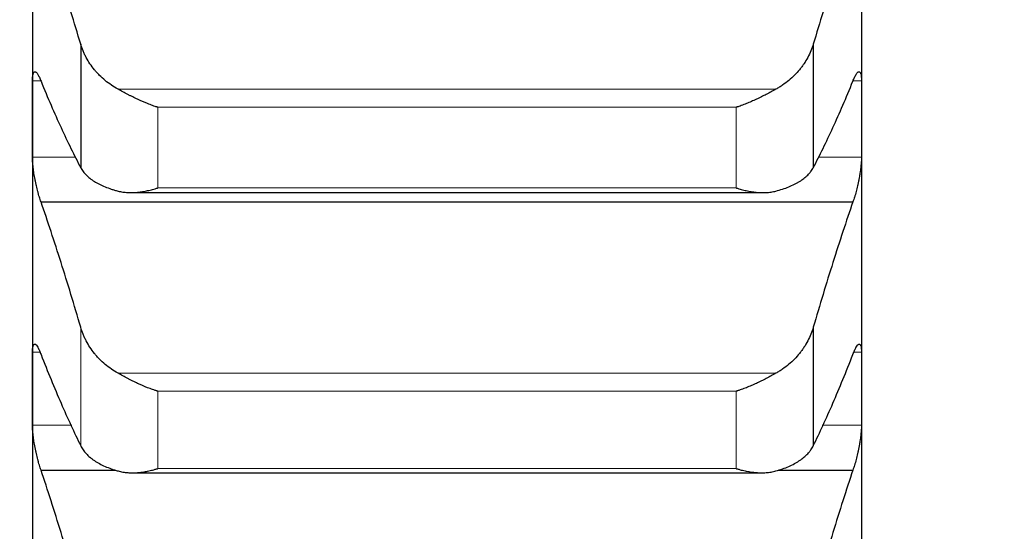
# Model space of a CAD drawing. Header units: inches. Extents: x 0 to 20790, y -12 to 14700.
# Tile 354 of 441: x 14151 to 14213, y 9822 to 9855. Entities that reach past the tile are written whole.
import ezdxf

# ---------------------------------------------------------------- set-up
doc = ezdxf.new("R2010")
doc.units = ezdxf.units.IN
doc.layers.add('1', color=7, linetype='Continuous', true_color=0xffffff)
doc.layers.add('254', color=7, linetype='Continuous', true_color=0xffffff)
doc.styles.add('latin_extended', font='simplex.shx')
doc.dimstyles.get("Standard").update_dxf_attribs({"dimtxt": 0.18, "dimasz": 0.18, "dimexe": 0.18, "dimexo": 0.0625, "dimgap": 0.09, "dimtad": 0, "dimtih": 1, "dimtoh": 1, "dimdec": 4, "dimzin": 0, "dimdsep": 46, "dimtxsty": 'Standard', "dimcen": 0.09, "dimadec": 0, "dimazin": 0, "dimtfac": 1, "dimtdec": 4, "dimtofl": 0, "dimtmove": 0, "dimatfit": 3, "dimfxl": 1, "dimtolj": 1, "dimtzin": 0, "dimarcsym": 0})

# ---------------------------------------------------------------- blocks, each defined once
blk = doc.blocks.new('_U6')
at = {"layer": '254', "color": 3, "linetype": 'Continuous', "lineweight": 13, "transparency": 16777216}
for p, q in [((14453.838, 10348.957), (14453.838, 8475.942)), ((14203.838, 10258.942), (14203.838, 8475.942)), ((14203.838, 8510.942), (12901.42, 8510.942)), ((14081.338, 8510.942), (13958.838, 8510.942)), ((14453.838, 8510.942), (14203.838, 8510.942)), ((14576.338, 8510.942), (14698.838, 8510.942))]:
    blk.add_line(p, q, dxfattribs=at)
at = {"layer": '254', "color": 3, "transparency": 16777216}
for points in [[(14081.338, 8490.525), (14081.338, 8531.358), (14203.838, 8510.942)], [(14576.338, 8531.358), (14576.338, 8490.525), (14453.838, 8510.942)]]:
    blk.add_solid(points, dxfattribs=at)
at = {"layer": 'Defpoints', "color": 0, "transparency": 16777216}
for p in [(14453.838, 10383.957), (14203.838, 10293.942), (14203.838, 8510.942)]:
    blk.add_point(p, dxfattribs=at)
at = {"layer": '254', "color": 2, "lineweight": 13, "transparency": 16777216, "insert": (12962.67, 8694.692), "char_height": 122.5, "attachment_point": 1, "style": 'latin_extended'}
blk.add_mtext('\\A1;250', dxfattribs=at)
blk = doc.blocks.new('_U7')
at = {"layer": '254', "color": 3, "linetype": 'Continuous', "lineweight": 13, "transparency": 16777216}
for p, q in [((14043.838, 10258.942), (14043.838, 8755.942)), ((14203.838, 10258.942), (14203.838, 8755.942)), ((14043.838, 8790.942), (12871.831, 8790.942)), ((13921.338, 8790.942), (13798.838, 8790.942)), ((14043.838, 8790.942), (14203.838, 8790.942)), ((14326.338, 8790.942), (14448.838, 8790.942))]:
    blk.add_line(p, q, dxfattribs=at)
at = {"layer": '254', "color": 3, "transparency": 16777216}
for points in [[(13921.338, 8770.525), (13921.338, 8811.358), (14043.838, 8790.942)], [(14326.338, 8811.358), (14326.338, 8770.525), (14203.838, 8790.942)]]:
    blk.add_solid(points, dxfattribs=at)
at = {"layer": 'Defpoints', "color": 0, "transparency": 16777216}
for p in [(14043.838, 10293.942), (14203.838, 10293.942), (14203.838, 8790.942)]:
    blk.add_point(p, dxfattribs=at)
at = {"layer": '254', "color": 2, "lineweight": 13, "transparency": 16777216, "insert": (12933.081, 9178.858), "char_height": 122.5, "attachment_point": 1, "style": 'latin_extended'}
blk.add_mtext('\\A1;\\C2;Flywheel\\P\\C2;90-240', dxfattribs=at)

msp = doc.modelspace()

# ---------------------------------------------------------------- linework, layer by layer
at = {"layer": '1', "color": 2, "linetype": 'Continuous', "lineweight": 25}
for p, q in [((14151.838, 9865.948), (14151.838, 9848.288)), ((14203.838, 9865.948), (14203.838, 9848.288)), ((14154.865, 9852.978), (14154.865, 9845.224)), ((14200.812, 9852.978), (14200.812, 9845.224)), ((14151.838, 9848.288), (14151.838, 9831.342)), ((14203.838, 9848.288), (14203.838, 9831.342)), ((14158.044, 9843.66), (14197.662, 9843.66)), ((14152.376, 9843.079), (14203.301, 9843.079)), ((14200.812, 9835.2), (14200.812, 9827.76)), ((14151.838, 9831.342), (14151.838, 9815.136)), ((14203.838, 9831.342), (14203.838, 9815.136)), ((14152.376, 9826.238), (14157.024, 9826.238)), ((14158.12, 9826.066), (14197.579, 9826.066)), ((14198.609, 9826.238), (14203.301, 9826.238))]:
    msp.add_line(p, q, dxfattribs=at)
at = {"layer": '1', "color": 110, "linetype": 'Continuous', "lineweight": 13}
for p, q in [((14151.841, 9850.681), (14152.363, 9850.681)), ((14203.314, 9850.681), (14203.836, 9850.681)), ((14157.207, 9850.152), (14198.47, 9850.152)), ((14159.694, 9849.016), (14195.982, 9849.016)), ((14159.694, 9849.016), (14159.694, 9843.953)), ((14195.982, 9849.016), (14195.982, 9843.953)), ((14151.841, 9845.895), (14154.558, 9845.895)), ((14201.119, 9845.895), (14203.836, 9845.895)), ((14159.694, 9843.953), (14195.982, 9843.953)), ((14154.865, 9835.2), (14154.865, 9827.76)), ((14151.841, 9833.634), (14152.318, 9833.634)), ((14203.362, 9833.634), (14203.836, 9833.634)), ((14157.207, 9832.318), (14198.47, 9832.318)), ((14159.694, 9831.189), (14195.982, 9831.189)), ((14159.694, 9831.189), (14159.694, 9826.33)), ((14195.982, 9831.189), (14195.982, 9826.33)), ((14151.841, 9829.049), (14154.306, 9829.049)), ((14201.371, 9829.049), (14203.836, 9829.049)), ((14159.694, 9826.33), (14195.982, 9826.33))]:
    msp.add_line(p, q, dxfattribs=at)
at = {"layer": '1', "color": 2, "linetype": 'Continuous', "lineweight": 25}
for points in [[(14154.865, 9852.978), (14154.661, 9853.664), (14154.251, 9855.012), (14153.632, 9856.964), (14153.007, 9858.845), (14152.587, 9860.051), (14152.376, 9860.642)], [(14203.301, 9860.642), (14203.09, 9860.051), (14202.67, 9858.845), (14202.045, 9856.964), (14201.426, 9855.012), (14201.016, 9853.664), (14200.812, 9852.978)], [(14151.838, 9848.288), (14151.838, 9849.086), (14151.839, 9849.884), (14151.841, 9850.681)], [(14152.376, 9850.651), (14152.587, 9850.134), (14153.007, 9849.132), (14153.632, 9847.727), (14154.251, 9846.419), (14154.661, 9845.611), (14154.865, 9845.224)], [(14200.812, 9845.224), (14201.016, 9845.611), (14201.426, 9846.419), (14202.045, 9847.727), (14202.67, 9849.132), (14203.09, 9850.134), (14203.301, 9850.651)], [(14203.836, 9850.681), (14203.838, 9849.884), (14203.838, 9849.086), (14203.838, 9848.288)], [(14151.841, 9845.895), (14151.839, 9846.692), (14151.838, 9847.49), (14151.838, 9848.288)], [(14203.838, 9848.288), (14203.838, 9847.49), (14203.838, 9846.692), (14203.836, 9845.895)], [(14154.865, 9835.2), (14154.661, 9835.902), (14154.251, 9837.282), (14153.632, 9839.285), (14153.007, 9841.221), (14152.587, 9842.467), (14152.376, 9843.079)], [(14203.301, 9843.079), (14203.09, 9842.467), (14202.67, 9841.221), (14202.045, 9839.285), (14201.426, 9837.282), (14201.016, 9835.902), (14200.812, 9835.2)], [(14151.838, 9831.342), (14151.838, 9832.106), (14151.839, 9832.87), (14151.841, 9833.634)], [(14152.376, 9833.492), (14152.587, 9832.951), (14153.007, 9831.902), (14153.632, 9830.422), (14154.251, 9829.036), (14154.661, 9828.175), (14154.865, 9827.76)], [(14200.812, 9827.76), (14201.016, 9828.175), (14201.426, 9829.036), (14202.045, 9830.422), (14202.67, 9831.902), (14203.09, 9832.951), (14203.301, 9833.492)], [(14203.836, 9833.634), (14203.838, 9832.87), (14203.838, 9832.106), (14203.838, 9831.342)], [(14151.841, 9829.049), (14151.839, 9829.813), (14151.838, 9830.577), (14151.838, 9831.342)], [(14203.838, 9831.342), (14203.838, 9830.577), (14203.838, 9829.813), (14203.836, 9829.049)], [(14154.865, 9818.158), (14154.661, 9818.873), (14154.251, 9820.283), (14153.632, 9822.334), (14153.007, 9824.323), (14152.587, 9825.607), (14152.376, 9826.238)], [(14203.301, 9826.238), (14203.09, 9825.607), (14202.67, 9824.323), (14202.045, 9822.334), (14201.426, 9820.283), (14201.016, 9818.873), (14200.812, 9818.158)]]:
    msp.add_open_spline(points, degree=3, dxfattribs=at)
for points, knots in [([(14157.207, 9850.152), (14157.061, 9850.232), (14156.921, 9850.318), (14156.652, 9850.501), (14156.394, 9850.695), (14156.158, 9850.91), (14156.018, 9851.051), (14155.99, 9851.079), (14155.935, 9851.137), (14155.908, 9851.166), (14155.827, 9851.255), (14155.776, 9851.315), (14155.626, 9851.497), (14155.533, 9851.621), (14155.362, 9851.877), (14155.283, 9852.008), (14155.175, 9852.209), (14155.14, 9852.276), (14155.092, 9852.379), (14155.076, 9852.414), (14155.045, 9852.483), (14155.03, 9852.518), (14154.957, 9852.693), (14154.907, 9852.834), (14154.865, 9852.978)], [0, 0, 0, 0, 0.125, 0.125, 0.25, 0.375, 0.375, 0.40625, 0.40625, 0.4375, 0.4375, 0.5, 0.5, 0.625, 0.625, 0.75, 0.75, 0.8125, 0.8125, 0.84375, 0.84375, 0.875, 0.875, 1, 1, 1, 1]), ([(14200.812, 9852.978), (14200.77, 9852.834), (14200.719, 9852.693), (14200.605, 9852.416), (14200.476, 9852.144), (14200.318, 9851.882), (14200.189, 9851.689), (14200.144, 9851.625), (14200.074, 9851.531), (14200.05, 9851.499), (14200.001, 9851.437), (14199.977, 9851.407), (14199.852, 9851.255), (14199.64, 9851.021), (14199.405, 9850.807), (14199.158, 9850.601), (14199.029, 9850.504), (14198.859, 9850.388), (14198.825, 9850.366), (14198.755, 9850.321), (14198.65, 9850.255), (14198.543, 9850.192), (14198.47, 9850.152)], [0, 0, 0, 0, 0.125, 0.125, 0.25, 0.375, 0.375, 0.4375, 0.4375, 0.46875, 0.46875, 0.5, 0.5, 0.625, 0.75, 0.75, 0.875, 0.875, 0.90625, 0.90625, 0.9375, 1, 1, 1, 1]), ([(14151.841, 9850.681), (14151.841, 9850.728), (14151.843, 9850.815), (14151.851, 9850.93), (14151.86, 9850.996), (14151.868, 9851.042), (14151.871, 9851.056), (14151.877, 9851.083), (14151.88, 9851.096), (14151.898, 9851.156), (14151.915, 9851.192), (14151.939, 9851.22), (14151.944, 9851.225), (14151.952, 9851.232), (14151.955, 9851.234), (14151.961, 9851.237), (14151.975, 9851.245), (14152.001, 9851.249), (14152.027, 9851.24), (14152.054, 9851.225), (14152.068, 9851.215), (14152.112, 9851.173), (14152.143, 9851.134), (14152.19, 9851.058), (14152.207, 9851.03), (14152.231, 9850.983), (14152.24, 9850.967), (14152.257, 9850.933), (14152.265, 9850.916), (14152.307, 9850.825), (14152.341, 9850.743), (14152.376, 9850.651)], [0, 0, 0, 0, 0.0625, 0.125, 0.1875, 0.1875, 0.21875, 0.21875, 0.25, 0.25, 0.375, 0.375, 0.40625, 0.40625, 0.421875, 0.421875, 0.4375, 0.5, 0.5625, 0.5625, 0.625, 0.625, 0.75, 0.75, 0.8125, 0.8125, 0.84375, 0.84375, 0.875, 0.875, 1, 1, 1, 1]), ([(14203.301, 9850.651), (14203.335, 9850.743), (14203.369, 9850.825), (14203.42, 9850.933), (14203.436, 9850.966), (14203.461, 9851.013), (14203.469, 9851.028), (14203.486, 9851.056), (14203.494, 9851.07), (14203.534, 9851.134), (14203.564, 9851.173), (14203.608, 9851.214), (14203.622, 9851.225), (14203.642, 9851.236), (14203.649, 9851.239), (14203.662, 9851.244), (14203.668, 9851.245), (14203.699, 9851.248), (14203.722, 9851.238), (14203.747, 9851.21), (14203.752, 9851.203), (14203.761, 9851.188), (14203.765, 9851.18), (14203.778, 9851.153), (14203.786, 9851.133), (14203.807, 9851.061), (14203.817, 9851.001), (14203.826, 9850.911), (14203.828, 9850.893), (14203.831, 9850.854), (14203.832, 9850.834), (14203.835, 9850.772), (14203.836, 9850.728), (14203.836, 9850.681)], [0, 0, 0, 0, 0.125, 0.125, 0.1875, 0.1875, 0.21875, 0.21875, 0.25, 0.25, 0.375, 0.375, 0.4375, 0.4375, 0.46875, 0.46875, 0.5, 0.5, 0.625, 0.625, 0.65625, 0.65625, 0.6875, 0.6875, 0.75, 0.75, 0.875, 0.875, 0.90625, 0.90625, 0.9375, 0.9375, 1, 1, 1, 1]), ([(14159.694, 9849.016), (14159.691, 9849.017), (14159.688, 9849.018), (14159.681, 9849.02), (14159.678, 9849.021), (14159.668, 9849.024), (14159.648, 9849.03), (14159.602, 9849.046), (14159.509, 9849.077), (14159.43, 9849.105), (14159.272, 9849.162), (14159.167, 9849.202), (14158.853, 9849.328), (14158.645, 9849.419), (14158.334, 9849.565), (14158.23, 9849.615), (14158.075, 9849.693), (14158.023, 9849.719), (14157.919, 9849.771), (14157.867, 9849.798), (14157.712, 9849.879), (14157.61, 9849.933), (14157.407, 9850.043), (14157.307, 9850.098), (14157.207, 9850.152)], [0, 0, 0, 0, 0.003906, 0.003906, 0.007812, 0.007812, 0.015625, 0.03125, 0.0625, 0.125, 0.125, 0.25, 0.25, 0.5, 0.5, 0.625, 0.625, 0.6875, 0.6875, 0.75, 0.75, 0.875, 0.875, 1, 1, 1, 1]), ([(14198.47, 9850.152), (14198.37, 9850.098), (14198.27, 9850.043), (14198.069, 9849.935), (14197.967, 9849.881), (14197.764, 9849.774), (14197.661, 9849.722), (14197.454, 9849.619), (14197.35, 9849.569), (14197.14, 9849.47), (14197.036, 9849.423), (14196.826, 9849.331), (14196.721, 9849.287), (14196.511, 9849.202), (14196.405, 9849.162), (14196.247, 9849.105), (14196.168, 9849.077), (14196.075, 9849.046), (14196.029, 9849.03), (14196.009, 9849.024), (14195.996, 9849.02), (14195.989, 9849.018), (14195.982, 9849.016)], [0, 0, 0, 0, 0.125, 0.125, 0.25, 0.25, 0.375, 0.375, 0.5, 0.5, 0.625, 0.625, 0.75, 0.75, 0.875, 0.875, 0.9375, 0.96875, 0.984375, 0.992187, 0.992187, 1, 1, 1, 1]), ([(14152.376, 9843.079), (14152.341, 9843.172), (14152.307, 9843.273), (14152.257, 9843.434), (14152.24, 9843.489), (14152.216, 9843.575), (14152.207, 9843.604), (14152.191, 9843.663), (14152.183, 9843.693), (14152.143, 9843.843), (14152.112, 9843.966), (14152.069, 9844.156), (14152.055, 9844.22), (14152.035, 9844.317), (14152.028, 9844.35), (14152.015, 9844.415), (14152.008, 9844.448), (14151.977, 9844.61), (14151.955, 9844.739), (14151.93, 9844.899), (14151.925, 9844.931), (14151.916, 9844.995), (14151.911, 9845.027), (14151.899, 9845.121), (14151.891, 9845.183), (14151.87, 9845.364), (14151.86, 9845.479), (14151.85, 9845.617), (14151.849, 9845.644), (14151.846, 9845.697), (14151.845, 9845.723), (14151.842, 9845.799), (14151.841, 9845.848), (14151.841, 9845.895)], [0, 0, 0, 0, 0.125, 0.125, 0.1875, 0.1875, 0.21875, 0.21875, 0.25, 0.25, 0.375, 0.375, 0.4375, 0.4375, 0.46875, 0.46875, 0.5, 0.5, 0.625, 0.625, 0.65625, 0.65625, 0.6875, 0.6875, 0.75, 0.75, 0.875, 0.875, 0.90625, 0.90625, 0.9375, 0.9375, 1, 1, 1, 1]), ([(14203.836, 9845.895), (14203.836, 9845.848), (14203.834, 9845.751), (14203.826, 9845.594), (14203.817, 9845.482), (14203.809, 9845.394), (14203.806, 9845.365), (14203.8, 9845.305), (14203.796, 9845.275), (14203.779, 9845.124), (14203.762, 9844.999), (14203.737, 9844.839), (14203.732, 9844.806), (14203.724, 9844.758), (14203.722, 9844.741), (14203.716, 9844.709), (14203.702, 9844.627), (14203.675, 9844.481), (14203.649, 9844.352), (14203.622, 9844.223), (14203.608, 9844.159), (14203.565, 9843.967), (14203.534, 9843.843), (14203.486, 9843.665), (14203.47, 9843.606), (14203.445, 9843.52), (14203.437, 9843.492), (14203.42, 9843.436), (14203.412, 9843.409), (14203.37, 9843.273), (14203.335, 9843.172), (14203.301, 9843.079)], [0, 0, 0, 0, 0.0625, 0.125, 0.1875, 0.1875, 0.21875, 0.21875, 0.25, 0.25, 0.375, 0.375, 0.40625, 0.40625, 0.421875, 0.421875, 0.4375, 0.5, 0.5625, 0.5625, 0.625, 0.625, 0.75, 0.75, 0.8125, 0.8125, 0.84375, 0.84375, 0.875, 0.875, 1, 1, 1, 1]), ([(14154.865, 9845.224), (14154.907, 9845.143), (14154.957, 9845.065), (14155.072, 9844.912), (14155.201, 9844.764), (14155.359, 9844.625), (14155.488, 9844.524), (14155.533, 9844.49), (14155.603, 9844.441), (14155.627, 9844.425), (14155.675, 9844.393), (14155.7, 9844.377), (14155.825, 9844.299), (14156.036, 9844.181), (14156.271, 9844.074), (14156.519, 9843.973), (14156.648, 9843.925), (14156.818, 9843.87), (14156.852, 9843.859), (14156.921, 9843.837), (14157.026, 9843.805), (14157.134, 9843.775), (14157.207, 9843.756)], [0, 0, 0, 0, 0.125, 0.125, 0.25, 0.375, 0.375, 0.4375, 0.4375, 0.46875, 0.46875, 0.5, 0.5, 0.625, 0.75, 0.75, 0.875, 0.875, 0.90625, 0.90625, 0.9375, 1, 1, 1, 1]), ([(14198.47, 9843.756), (14198.616, 9843.794), (14198.756, 9843.836), (14199.025, 9843.924), (14199.282, 9844.019), (14199.518, 9844.125), (14199.659, 9844.196), (14199.687, 9844.211), (14199.742, 9844.24), (14199.769, 9844.255), (14199.849, 9844.3), (14199.901, 9844.33), (14200.051, 9844.423), (14200.143, 9844.488), (14200.315, 9844.622), (14200.394, 9844.692), (14200.502, 9844.8), (14200.536, 9844.836), (14200.585, 9844.892), (14200.601, 9844.911), (14200.632, 9844.949), (14200.647, 9844.968), (14200.719, 9845.064), (14200.77, 9845.143), (14200.812, 9845.224)], [0, 0, 0, 0, 0.125, 0.125, 0.25, 0.375, 0.375, 0.40625, 0.40625, 0.4375, 0.4375, 0.5, 0.5, 0.625, 0.625, 0.75, 0.75, 0.8125, 0.8125, 0.84375, 0.84375, 0.875, 0.875, 1, 1, 1, 1]), ([(14157.207, 9843.756), (14157.307, 9843.73), (14157.407, 9843.71), (14157.608, 9843.681), (14157.709, 9843.671), (14157.913, 9843.66), (14158.016, 9843.659), (14158.222, 9843.664), (14158.326, 9843.671), (14158.536, 9843.692), (14158.641, 9843.706), (14158.851, 9843.739), (14158.956, 9843.759), (14159.166, 9843.805), (14159.271, 9843.831), (14159.43, 9843.874), (14159.509, 9843.896), (14159.602, 9843.924), (14159.648, 9843.938), (14159.668, 9843.944), (14159.681, 9843.948), (14159.688, 9843.95), (14159.694, 9843.953)], [0, 0, 0, 0, 0.125, 0.125, 0.25, 0.25, 0.375, 0.375, 0.5, 0.5, 0.625, 0.625, 0.75, 0.75, 0.875, 0.875, 0.9375, 0.96875, 0.984375, 0.992188, 0.992188, 1, 1, 1, 1]), ([(14195.982, 9843.953), (14195.986, 9843.951), (14195.989, 9843.95), (14195.996, 9843.948), (14195.999, 9843.947), (14196.009, 9843.944), (14196.029, 9843.938), (14196.075, 9843.924), (14196.168, 9843.896), (14196.247, 9843.874), (14196.405, 9843.831), (14196.51, 9843.805), (14196.824, 9843.737), (14197.032, 9843.703), (14197.343, 9843.672), (14197.446, 9843.665), (14197.602, 9843.66), (14197.654, 9843.66), (14197.757, 9843.661), (14197.809, 9843.662), (14197.964, 9843.67), (14198.067, 9843.68), (14198.269, 9843.71), (14198.37, 9843.73), (14198.47, 9843.756)], [0, 0, 0, 0, 0.003906, 0.003906, 0.007813, 0.007813, 0.015625, 0.03125, 0.0625, 0.125, 0.125, 0.25, 0.25, 0.5, 0.5, 0.625, 0.625, 0.6875, 0.6875, 0.75, 0.75, 0.875, 0.875, 1, 1, 1, 1]), ([(14157.207, 9832.318), (14157.061, 9832.399), (14156.921, 9832.486), (14156.652, 9832.673), (14156.394, 9832.87), (14156.158, 9833.089), (14156.018, 9833.233), (14155.99, 9833.262), (14155.935, 9833.321), (14155.908, 9833.351), (14155.827, 9833.441), (14155.776, 9833.502), (14155.626, 9833.688), (14155.533, 9833.815), (14155.362, 9834.076), (14155.283, 9834.209), (14155.175, 9834.415), (14155.14, 9834.484), (14155.092, 9834.589), (14155.076, 9834.624), (14155.045, 9834.695), (14155.03, 9834.731), (14154.957, 9834.909), (14154.907, 9835.054), (14154.865, 9835.2)], [0, 0, 0, 0, 0.125, 0.125, 0.25, 0.375, 0.375, 0.40625, 0.40625, 0.4375, 0.4375, 0.5, 0.5, 0.625, 0.625, 0.75, 0.75, 0.8125, 0.8125, 0.84375, 0.84375, 0.875, 0.875, 1, 1, 1, 1]), ([(14200.812, 9835.2), (14200.77, 9835.054), (14200.719, 9834.91), (14200.605, 9834.627), (14200.476, 9834.349), (14200.318, 9834.081), (14200.189, 9833.884), (14200.144, 9833.819), (14200.074, 9833.723), (14200.05, 9833.691), (14200.001, 9833.627), (14199.977, 9833.596), (14199.852, 9833.441), (14199.64, 9833.203), (14199.405, 9832.984), (14199.158, 9832.775), (14199.029, 9832.676), (14198.859, 9832.558), (14198.825, 9832.535), (14198.755, 9832.489), (14198.65, 9832.422), (14198.543, 9832.358), (14198.47, 9832.318)], [0, 0, 0, 0, 0.125, 0.125, 0.25, 0.375, 0.375, 0.4375, 0.4375, 0.46875, 0.46875, 0.5, 0.5, 0.625, 0.75, 0.75, 0.875, 0.875, 0.90625, 0.90625, 0.9375, 1, 1, 1, 1]), ([(14151.841, 9833.634), (14151.841, 9833.679), (14151.843, 9833.762), (14151.851, 9833.871), (14151.86, 9833.932), (14151.868, 9833.974), (14151.871, 9833.987), (14151.877, 9834.012), (14151.88, 9834.024), (14151.898, 9834.077), (14151.915, 9834.108), (14151.939, 9834.13), (14151.944, 9834.134), (14151.952, 9834.138), (14151.955, 9834.14), (14151.961, 9834.142), (14151.975, 9834.146), (14152.001, 9834.144), (14152.027, 9834.13), (14152.054, 9834.11), (14152.068, 9834.097), (14152.112, 9834.048), (14152.143, 9834.004), (14152.19, 9833.921), (14152.207, 9833.891), (14152.231, 9833.841), (14152.24, 9833.824), (14152.257, 9833.788), (14152.265, 9833.769), (14152.307, 9833.673), (14152.341, 9833.587), (14152.376, 9833.492)], [0, 0, 0, 0, 0.0625, 0.125, 0.1875, 0.1875, 0.21875, 0.21875, 0.25, 0.25, 0.375, 0.375, 0.40625, 0.40625, 0.421875, 0.421875, 0.4375, 0.5, 0.5625, 0.5625, 0.625, 0.625, 0.75, 0.75, 0.8125, 0.8125, 0.84375, 0.84375, 0.875, 0.875, 1, 1, 1, 1]), ([(14203.301, 9833.492), (14203.335, 9833.587), (14203.369, 9833.673), (14203.42, 9833.787), (14203.436, 9833.823), (14203.461, 9833.872), (14203.469, 9833.888), (14203.486, 9833.919), (14203.494, 9833.934), (14203.534, 9834.004), (14203.564, 9834.048), (14203.608, 9834.096), (14203.622, 9834.11), (14203.642, 9834.125), (14203.649, 9834.129), (14203.662, 9834.136), (14203.668, 9834.139), (14203.699, 9834.149), (14203.722, 9834.144), (14203.747, 9834.122), (14203.752, 9834.117), (14203.761, 9834.105), (14203.765, 9834.098), (14203.778, 9834.075), (14203.786, 9834.056), (14203.807, 9833.992), (14203.817, 9833.937), (14203.826, 9833.853), (14203.828, 9833.835), (14203.831, 9833.799), (14203.832, 9833.78), (14203.835, 9833.721), (14203.836, 9833.679), (14203.836, 9833.634)], [0, 0, 0, 0, 0.125, 0.125, 0.1875, 0.1875, 0.21875, 0.21875, 0.25, 0.25, 0.375, 0.375, 0.4375, 0.4375, 0.46875, 0.46875, 0.5, 0.5, 0.625, 0.625, 0.65625, 0.65625, 0.6875, 0.6875, 0.75, 0.75, 0.875, 0.875, 0.90625, 0.90625, 0.9375, 0.9375, 1, 1, 1, 1]), ([(14159.694, 9831.189), (14159.691, 9831.19), (14159.688, 9831.191), (14159.681, 9831.193), (14159.678, 9831.194), (14159.668, 9831.197), (14159.648, 9831.203), (14159.602, 9831.218), (14159.509, 9831.248), (14159.43, 9831.275), (14159.272, 9831.331), (14159.167, 9831.37), (14158.853, 9831.493), (14158.645, 9831.583), (14158.334, 9831.727), (14158.23, 9831.777), (14158.075, 9831.854), (14158.023, 9831.88), (14157.919, 9831.933), (14157.867, 9831.96), (14157.712, 9832.041), (14157.61, 9832.096), (14157.407, 9832.206), (14157.307, 9832.262), (14157.207, 9832.318)], [0, 0, 0, 0, 0.003906, 0.003906, 0.007812, 0.007812, 0.015625, 0.03125, 0.0625, 0.125, 0.125, 0.25, 0.25, 0.5, 0.5, 0.625, 0.625, 0.6875, 0.6875, 0.75, 0.75, 0.875, 0.875, 1, 1, 1, 1]), ([(14198.47, 9832.318), (14198.37, 9832.262), (14198.27, 9832.206), (14198.069, 9832.097), (14197.967, 9832.042), (14197.764, 9831.936), (14197.661, 9831.883), (14197.454, 9831.781), (14197.35, 9831.731), (14197.14, 9831.633), (14197.036, 9831.586), (14196.826, 9831.496), (14196.721, 9831.452), (14196.511, 9831.37), (14196.405, 9831.331), (14196.247, 9831.275), (14196.168, 9831.248), (14196.075, 9831.218), (14196.029, 9831.203), (14196.009, 9831.197), (14195.996, 9831.193), (14195.989, 9831.191), (14195.982, 9831.189)], [0, 0, 0, 0, 0.125, 0.125, 0.25, 0.25, 0.375, 0.375, 0.5, 0.5, 0.625, 0.625, 0.75, 0.75, 0.875, 0.875, 0.9375, 0.96875, 0.984375, 0.992187, 0.992187, 1, 1, 1, 1]), ([(14152.376, 9826.238), (14152.341, 9826.335), (14152.307, 9826.438), (14152.257, 9826.603), (14152.24, 9826.66), (14152.216, 9826.747), (14152.207, 9826.777), (14152.191, 9826.837), (14152.183, 9826.867), (14152.143, 9827.019), (14152.112, 9827.144), (14152.069, 9827.335), (14152.055, 9827.399), (14152.035, 9827.497), (14152.028, 9827.53), (14152.015, 9827.595), (14152.008, 9827.627), (14151.977, 9827.79), (14151.955, 9827.918), (14151.93, 9828.077), (14151.925, 9828.108), (14151.916, 9828.171), (14151.911, 9828.203), (14151.899, 9828.296), (14151.891, 9828.357), (14151.87, 9828.535), (14151.86, 9828.647), (14151.85, 9828.781), (14151.849, 9828.807), (14151.846, 9828.858), (14151.845, 9828.884), (14151.842, 9828.957), (14151.841, 9829.004), (14151.841, 9829.049)], [0, 0, 0, 0, 0.125, 0.125, 0.1875, 0.1875, 0.21875, 0.21875, 0.25, 0.25, 0.375, 0.375, 0.4375, 0.4375, 0.46875, 0.46875, 0.5, 0.5, 0.625, 0.625, 0.65625, 0.65625, 0.6875, 0.6875, 0.75, 0.75, 0.875, 0.875, 0.90625, 0.90625, 0.9375, 0.9375, 1, 1, 1, 1]), ([(14203.836, 9829.049), (14203.836, 9829.004), (14203.834, 9828.911), (14203.826, 9828.759), (14203.817, 9828.649), (14203.809, 9828.564), (14203.806, 9828.535), (14203.8, 9828.477), (14203.796, 9828.447), (14203.779, 9828.299), (14203.762, 9828.176), (14203.737, 9828.017), (14203.732, 9827.985), (14203.724, 9827.936), (14203.722, 9827.92), (14203.716, 9827.888), (14203.702, 9827.807), (14203.675, 9827.661), (14203.649, 9827.532), (14203.622, 9827.403), (14203.608, 9827.338), (14203.565, 9827.145), (14203.534, 9827.02), (14203.486, 9826.839), (14203.47, 9826.779), (14203.445, 9826.692), (14203.437, 9826.663), (14203.42, 9826.605), (14203.412, 9826.577), (14203.37, 9826.439), (14203.335, 9826.335), (14203.301, 9826.238)], [0, 0, 0, 0, 0.0625, 0.125, 0.1875, 0.1875, 0.21875, 0.21875, 0.25, 0.25, 0.375, 0.375, 0.40625, 0.40625, 0.421875, 0.421875, 0.4375, 0.5, 0.5625, 0.5625, 0.625, 0.625, 0.75, 0.75, 0.8125, 0.8125, 0.84375, 0.84375, 0.875, 0.875, 1, 1, 1, 1]), ([(14154.865, 9827.76), (14154.907, 9827.673), (14154.957, 9827.589), (14155.072, 9827.426), (14155.201, 9827.267), (14155.359, 9827.117), (14155.488, 9827.008), (14155.533, 9826.973), (14155.603, 9826.92), (14155.627, 9826.902), (14155.675, 9826.868), (14155.7, 9826.851), (14155.825, 9826.767), (14156.036, 9826.639), (14156.271, 9826.524), (14156.519, 9826.415), (14156.648, 9826.363), (14156.818, 9826.302), (14156.852, 9826.291), (14156.921, 9826.267), (14157.026, 9826.233), (14157.134, 9826.201), (14157.207, 9826.18)], [0, 0, 0, 0, 0.125, 0.125, 0.25, 0.375, 0.375, 0.4375, 0.4375, 0.46875, 0.46875, 0.5, 0.5, 0.625, 0.75, 0.75, 0.875, 0.875, 0.90625, 0.90625, 0.9375, 1, 1, 1, 1]), ([(14198.47, 9826.18), (14198.616, 9826.221), (14198.756, 9826.266), (14199.025, 9826.361), (14199.282, 9826.464), (14199.518, 9826.579), (14199.659, 9826.656), (14199.687, 9826.671), (14199.742, 9826.703), (14199.769, 9826.718), (14199.849, 9826.767), (14199.901, 9826.8), (14200.051, 9826.9), (14200.143, 9826.97), (14200.315, 9827.114), (14200.394, 9827.189), (14200.502, 9827.305), (14200.536, 9827.344), (14200.585, 9827.404), (14200.601, 9827.424), (14200.632, 9827.465), (14200.647, 9827.486), (14200.719, 9827.589), (14200.77, 9827.673), (14200.812, 9827.76)], [0, 0, 0, 0, 0.125, 0.125, 0.25, 0.375, 0.375, 0.40625, 0.40625, 0.4375, 0.4375, 0.5, 0.5, 0.625, 0.625, 0.75, 0.75, 0.8125, 0.8125, 0.84375, 0.84375, 0.875, 0.875, 1, 1, 1, 1]), ([(14157.207, 9826.18), (14157.307, 9826.152), (14157.407, 9826.13), (14157.608, 9826.095), (14157.709, 9826.083), (14157.913, 9826.068), (14158.016, 9826.065), (14158.222, 9826.067), (14158.326, 9826.071), (14158.536, 9826.088), (14158.641, 9826.1), (14158.851, 9826.13), (14158.956, 9826.148), (14159.166, 9826.191), (14159.271, 9826.215), (14159.43, 9826.255), (14159.509, 9826.276), (14159.602, 9826.303), (14159.648, 9826.317), (14159.668, 9826.323), (14159.681, 9826.327), (14159.688, 9826.328), (14159.694, 9826.33)], [0, 0, 0, 0, 0.125, 0.125, 0.25, 0.25, 0.375, 0.375, 0.5, 0.5, 0.625, 0.625, 0.75, 0.75, 0.875, 0.875, 0.9375, 0.96875, 0.984375, 0.992188, 0.992188, 1, 1, 1, 1]), ([(14195.982, 9826.33), (14195.986, 9826.329), (14195.989, 9826.328), (14195.996, 9826.327), (14195.999, 9826.326), (14196.009, 9826.323), (14196.029, 9826.317), (14196.075, 9826.303), (14196.168, 9826.276), (14196.247, 9826.255), (14196.405, 9826.215), (14196.51, 9826.191), (14196.824, 9826.128), (14197.032, 9826.097), (14197.343, 9826.072), (14197.446, 9826.067), (14197.602, 9826.065), (14197.654, 9826.066), (14197.757, 9826.069), (14197.809, 9826.072), (14197.964, 9826.083), (14198.067, 9826.095), (14198.269, 9826.129), (14198.37, 9826.152), (14198.47, 9826.18)], [0, 0, 0, 0, 0.003906, 0.003906, 0.007813, 0.007813, 0.015625, 0.03125, 0.0625, 0.125, 0.125, 0.25, 0.25, 0.5, 0.5, 0.625, 0.625, 0.6875, 0.6875, 0.75, 0.75, 0.875, 0.875, 1, 1, 1, 1])]:
    msp.add_open_spline(points, degree=3, knots=knots, dxfattribs=at)

# ---------------------------------------------------------------- dimensions: what is measured, and where the dimension line sits
at = {"layer": '254', "color": 2, "linetype": 'Continuous', "lineweight": 13}
dim = msp.add_linear_dim(base=(14203.838, 8510.942), p1=(14453.838, 10383.957), p2=(14203.838, 10293.942), dimstyle='Standard', override={"dimscale": 35, "dimtxt": 3.5, "dimasz": 3.5, "dimexe": 1, "dimexo": 1, "dimgap": 1.75, "dimtad": 1, "dimtih": 1, "dimtoh": 0, "dimdec": 2, "dimlfac": 1, "dimzin": 8, "dimdsep": 46, "dimlunit": 2, "dimtxsty": 'latin_extended', "dimsah": 1, "dimse1": 0, "dimse2": 0, "dimsd1": 0, "dimsd2": 0, "dimclrd": 3, "dimclre": 3, "dimclrt": 2, "dimtol": 0, "dimtm": -0.1, "dimtfac": 0.714286, "dimtdec": 3, "dimtofl": 1, "dimtmove": 0, "dimtzin": 8, "dimlwd": 13, "dimlwe": 13}, dxfattribs=at)
dim.commit()
dim.dimension.update_dxf_attribs({"geometry": '_U6', "text_midpoint": (13120.17, 8510.942), "dimtype": 160})
dim = msp.add_linear_dim(base=(14203.838, 8790.942), p1=(14043.838, 10293.942), p2=(14203.838, 10293.942), text='\\C2;Flywheel\\P\\C2;90-240', dimstyle='Standard', override={"dimscale": 35, "dimtxt": 3.5, "dimasz": 3.5, "dimexe": 1, "dimexo": 1, "dimgap": 1.75, "dimtad": 1, "dimtih": 1, "dimtoh": 0, "dimdec": 2, "dimlfac": 0.028571, "dimzin": 8, "dimdsep": 46, "dimlunit": 2, "dimpost": '', "dimtxsty": 'latin_extended', "dimsah": 1, "dimse1": 0, "dimse2": 0, "dimsd1": 0, "dimsd2": 0, "dimclrd": 3, "dimclre": 3, "dimclrt": 2, "dimtol": 0, "dimtm": -0.1, "dimtfac": 0.714286, "dimtdec": 3, "dimtofl": 1, "dimtmove": 0, "dimtzin": 8, "dimlwd": 13, "dimlwe": 13}, dxfattribs=at)
dim.commit()
dim.dimension.update_dxf_attribs({"geometry": '_U7', "text_midpoint": (13283.081, 8790.942), "dimtype": 160})

doc.saveas('drawing.dxf')
